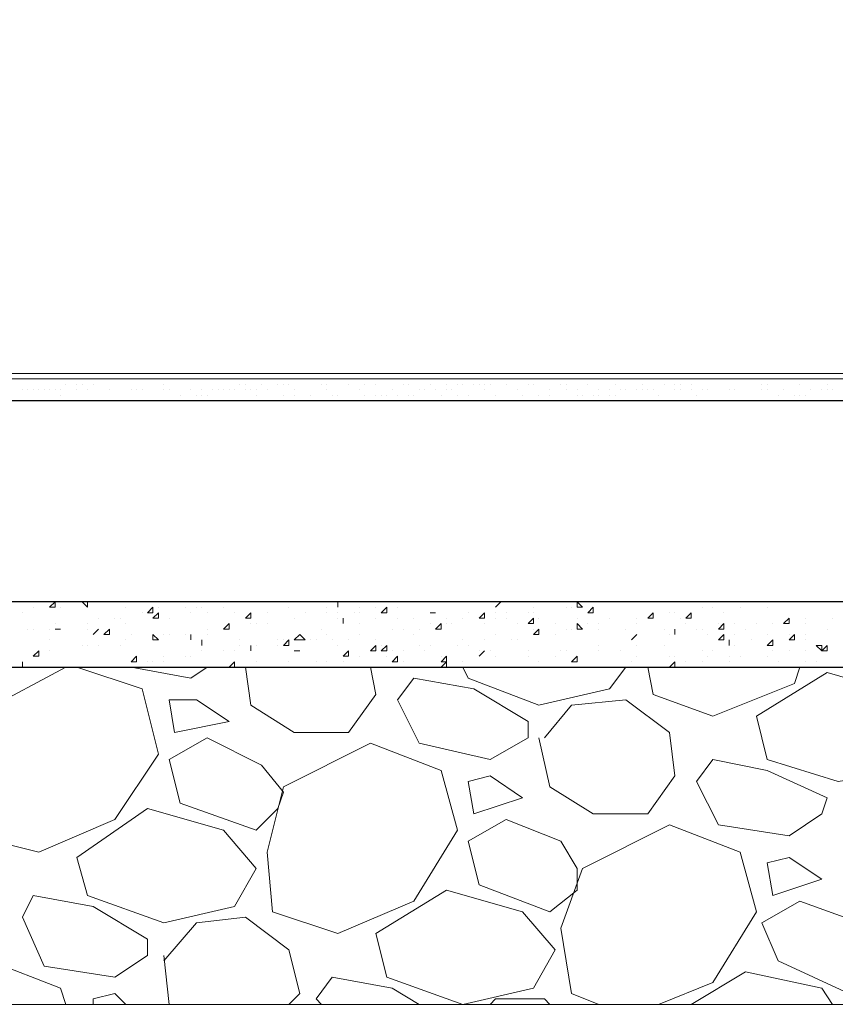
# Model space of a CAD drawing. Header units: metres. Extents: x 5.7 to 89.8, y 4 to 63.5.
# Tile 306 of 475: x 49.7 to 51.1, y 27.6 to 29.3. Entities that reach past the tile are written whole.
import ezdxf

# ---------------------------------------------------------------- set-up
doc = ezdxf.new("R2010")
doc.units = ezdxf.units.M
doc.header["$MEASUREMENT"] = 0
for name, color, linetype in [('PDF17_hatch-borshi', 7, 'Continuous'), ('PDF17_kaff', 7, 'Continuous'), ('PDF17_wall', 7, 'Continuous')]:
    doc.layers.add(name, color=color, linetype=linetype)

msp = doc.modelspace()

# ---------------------------------------------------------------- linework, layer by layer
at = {"layer": 'PDF17_hatch-borshi', "lineweight": 18}
for points in [[(49.7098, 28.6881), (49.7098, 28.6881)], [(49.7195, 28.6881), (49.7195, 28.6881)], [(49.7291, 28.6881), (49.7291, 28.6881)], [(49.758, 28.6881), (49.758, 28.6881)], [(49.7773, 28.6881), (49.7773, 28.6881)], [(49.7965, 28.6881), (49.7965, 28.6881)], [(49.8158, 28.6881), (49.8158, 28.6881)], [(49.8254, 28.6881), (49.8254, 28.6881)], [(49.835, 28.6881), (49.835, 28.6881)], [(49.8447, 28.6881), (49.8447, 28.6881)], [(49.8639, 28.6881), (49.8639, 28.6881)], [(49.8639, 28.6881), (49.8639, 28.6881)], [(49.8736, 28.6881), (49.8736, 28.6881)], [(49.8736, 28.6881), (49.8736, 28.6881)], [(49.9217, 28.6881), (49.9217, 28.6881)], [(49.9314, 28.6881), (49.9314, 28.6881)], [(49.9699, 28.6881), (49.9699, 28.6881)], [(50.0084, 28.6881), (50.0084, 28.6881)], [(50.0084, 28.6881), (50.0084, 28.6881)], [(50.0566, 28.6881), (50.0566, 28.6881)], [(50.1914, 28.6881), (50.1914, 28.6881)], [(50.201, 28.6881), (50.201, 28.6881)], [(50.2107, 28.6881), (50.2107, 28.6881)], [(50.5381, 28.6881), (50.5381, 28.6881)], [(50.5477, 28.6881), (50.5477, 28.6881)], [(50.567, 28.6881), (50.567, 28.6881)], [(50.7115, 28.6881), (50.7115, 28.6881)], [(50.7789, 28.6881), (50.7789, 28.6881)], [(50.8559, 28.6881), (50.8559, 28.6881)], [(50.8752, 28.6881), (50.8752, 28.6881)], [(50.8945, 28.6881), (50.8945, 28.6881)], [(50.9041, 28.6881), (50.9041, 28.6881)], [(50.9137, 28.6881), (50.9137, 28.6881)], [(50.9234, 28.6881), (50.9234, 28.6881)], [(50.9234, 28.6881), (50.9234, 28.6881)], [(50.9715, 28.6881), (50.9715, 28.6881)], [(50.9908, 28.6881), (50.9908, 28.6881)], [(51.0197, 28.6881), (51.0197, 28.6881)], [(51.0678, 28.6881), (51.0678, 28.6881)], [(51.0678, 28.6881), (51.0678, 28.6881)], [(51.116, 28.6881), (51.116, 28.6881)], [(49.6906, 28.6689), (49.6906, 28.6689)], [(49.7002, 28.6689), (49.7002, 28.6689)], [(49.7098, 28.6689), (49.7098, 28.6689)], [(49.7195, 28.6689), (49.7195, 28.6689)], [(49.7291, 28.6689), (49.7291, 28.6689)], [(49.7387, 28.6689), (49.7387, 28.6689)], [(49.7387, 28.6689), (49.7387, 28.6689)], [(49.7484, 28.6689), (49.7484, 28.6689)], [(49.758, 28.6689), (49.758, 28.6689)], [(49.7676, 28.6785), (49.7676, 28.6785)], [(49.7869, 28.6785), (49.7869, 28.6785)], [(49.7869, 28.6689), (49.7869, 28.6689)], [(49.7965, 28.6785), (49.7965, 28.6785)], [(49.8061, 28.6689), (49.8061, 28.6689)], [(49.8061, 28.6689), (49.8061, 28.6689)], [(49.8158, 28.6785), (49.8158, 28.6785)], [(49.8447, 28.6689), (49.8447, 28.6689)], [(49.8447, 28.6689), (49.8447, 28.6689)], [(49.8832, 28.6689), (49.8832, 28.6689)], [(49.8928, 28.6689), (49.8928, 28.6689)], [(49.9025, 28.6689), (49.9025, 28.6689)], [(49.941, 28.6785), (49.941, 28.6785)], [(49.941, 28.6689), (49.941, 28.6689)], [(49.9506, 28.6689), (49.9506, 28.6689)], [(49.9506, 28.6689), (49.9506, 28.6689)], [(49.9891, 28.6689), (49.9891, 28.6689)], [(50.0084, 28.6689), (50.0084, 28.6689)], [(50.0277, 28.6689), (50.0277, 28.6689)], [(50.0373, 28.6689), (50.0373, 28.6689)], [(50.0469, 28.6689), (50.0469, 28.6689)], [(50.0566, 28.6689), (50.0566, 28.6689)], [(50.0662, 28.6689), (50.0662, 28.6689)], [(50.0662, 28.6689), (50.0662, 28.6689)], [(50.0758, 28.6785), (50.0758, 28.6785)], [(50.0855, 28.6785), (50.0855, 28.6785)], [(50.0855, 28.6689), (50.0855, 28.6689)], [(50.0951, 28.6689), (50.0951, 28.6689)], [(50.0951, 28.6689), (50.0951, 28.6689)], [(50.1047, 28.6689), (50.1047, 28.6689)], [(50.1143, 28.6785), (50.1143, 28.6785)], [(50.124, 28.6689), (50.124, 28.6689)], [(50.124, 28.6689), (50.124, 28.6689)], [(50.1432, 28.6785), (50.1432, 28.6785)], [(50.1529, 28.6785), (50.1529, 28.6785)], [(50.1529, 28.6785), (50.1529, 28.6785)], [(50.1625, 28.6785), (50.1625, 28.6785)], [(50.1721, 28.6689), (50.1721, 28.6689)], [(50.1721, 28.6689), (50.1721, 28.6689)], [(50.1721, 28.6689), (50.1721, 28.6689)], [(50.2203, 28.6785), (50.2203, 28.6785)], [(50.2203, 28.6785), (50.2203, 28.6785)], [(50.2299, 28.6785), (50.2299, 28.6785)], [(50.2299, 28.6689), (50.2299, 28.6689)], [(50.2684, 28.6785), (50.2684, 28.6785)], [(50.2877, 28.6689), (50.2877, 28.6689)], [(50.2973, 28.6785), (50.2973, 28.6785)], [(50.3166, 28.6785), (50.3166, 28.6785)], [(50.3455, 28.6689), (50.3455, 28.6689)], [(50.3648, 28.6785), (50.3648, 28.6785)], [(50.3648, 28.6785), (50.3648, 28.6785)], [(50.3744, 28.6785), (50.3744, 28.6785)], [(50.3936, 28.6689), (50.3936, 28.6689)], [(50.3936, 28.6689), (50.3936, 28.6689)], [(50.4033, 28.6689), (50.4033, 28.6689)], [(50.4129, 28.6785), (50.4129, 28.6785)], [(50.4225, 28.6689), (50.4225, 28.6689)], [(50.4418, 28.6785), (50.4418, 28.6785)], [(50.4418, 28.6689), (50.4418, 28.6689)], [(50.4514, 28.6689), (50.4514, 28.6689)], [(50.4514, 28.6689), (50.4514, 28.6689)], [(50.4611, 28.6785), (50.4611, 28.6785)], [(50.4707, 28.6785), (50.4707, 28.6785)], [(50.49, 28.6785), (50.49, 28.6785)], [(50.4996, 28.6785), (50.4996, 28.6785)], [(50.4996, 28.6785), (50.4996, 28.6785)], [(50.5092, 28.6785), (50.5092, 28.6785)], [(50.5092, 28.6689), (50.5092, 28.6689)], [(50.5092, 28.6689), (50.5092, 28.6689)], [(50.5189, 28.6785), (50.5189, 28.6785)], [(50.5477, 28.6785), (50.5477, 28.6785)], [(50.567, 28.6689), (50.567, 28.6689)], [(50.5863, 28.6785), (50.5863, 28.6785)], [(50.5959, 28.6785), (50.5959, 28.6785)], [(50.6248, 28.6689), (50.6248, 28.6689)], [(50.6441, 28.6785), (50.6441, 28.6785)], [(50.6537, 28.6785), (50.6537, 28.6785)], [(50.6537, 28.6689), (50.6537, 28.6689)], [(50.673, 28.6689), (50.673, 28.6689)], [(50.6922, 28.6785), (50.6922, 28.6785)], [(50.7115, 28.6689), (50.7115, 28.6689)], [(50.7307, 28.6689), (50.7307, 28.6689)], [(50.7307, 28.6689), (50.7307, 28.6689)], [(50.7404, 28.6785), (50.7404, 28.6785)], [(50.75, 28.6689), (50.75, 28.6689)], [(50.7596, 28.6689), (50.7596, 28.6689)], [(50.7596, 28.6689), (50.7596, 28.6689)], [(50.7789, 28.6689), (50.7789, 28.6689)], [(50.7885, 28.6785), (50.7885, 28.6785)], [(50.7885, 28.6689), (50.7885, 28.6689)], [(50.7982, 28.6689), (50.7982, 28.6689)], [(50.7982, 28.6689), (50.7982, 28.6689)], [(50.8078, 28.6689), (50.8078, 28.6689)], [(50.8078, 28.6689), (50.8078, 28.6689)], [(50.8271, 28.6785), (50.8271, 28.6785)], [(50.8271, 28.6785), (50.8271, 28.6785)], [(50.8463, 28.6785), (50.8463, 28.6785)], [(50.8463, 28.6689), (50.8463, 28.6689)], [(50.8559, 28.6785), (50.8559, 28.6785)], [(50.8559, 28.6689), (50.8559, 28.6689)], [(50.8752, 28.6785), (50.8752, 28.6785)], [(50.8752, 28.6689), (50.8752, 28.6689)], [(50.8945, 28.6689), (50.8945, 28.6689)], [(50.9041, 28.6689), (50.9041, 28.6689)], [(50.9426, 28.6689), (50.9426, 28.6689)], [(50.9523, 28.6689), (50.9523, 28.6689)], [(50.9523, 28.6689), (50.9523, 28.6689)], [(51.0004, 28.6785), (51.0004, 28.6785)], [(51.0004, 28.6689), (51.0004, 28.6689)], [(51.01, 28.6785), (51.01, 28.6785)], [(51.01, 28.6689), (51.01, 28.6689)], [(51.0389, 28.6689), (51.0389, 28.6689)], [(51.0678, 28.6785), (51.0678, 28.6785)], [(51.0871, 28.6689), (51.0871, 28.6689)], [(51.0871, 28.6689), (51.0871, 28.6689)], [(51.1064, 28.6689), (51.1064, 28.6689)], [(51.116, 28.6785), (51.116, 28.6785)], [(51.116, 28.6689), (51.116, 28.6689)], [(51.1256, 28.6689), (51.1256, 28.6689)], [(49.758, 28.6592), (49.758, 28.6592)], [(49.8254, 28.6496), (49.8254, 28.6496)], [(49.9602, 28.6496), (49.9602, 28.6496)], [(49.9699, 28.6592), (49.9699, 28.6592)], [(49.9988, 28.6592), (49.9988, 28.6592)], [(50.0084, 28.6592), (50.0084, 28.6592)], [(50.018, 28.6592), (50.018, 28.6592)], [(50.018, 28.6496), (50.018, 28.6496)], [(50.0566, 28.6496), (50.0566, 28.6496)], [(50.1047, 28.6592), (50.1047, 28.6592)], [(50.1529, 28.6592), (50.1529, 28.6592)], [(50.1721, 28.6592), (50.1721, 28.6592)], [(50.201, 28.6592), (50.201, 28.6592)], [(50.2395, 28.6592), (50.2395, 28.6592)], [(50.2492, 28.6592), (50.2492, 28.6592)], [(50.2973, 28.6592), (50.2973, 28.6592)], [(50.307, 28.6496), (50.307, 28.6496)], [(50.3166, 28.6592), (50.3166, 28.6592)], [(50.3262, 28.6592), (50.3262, 28.6592)], [(50.3359, 28.6592), (50.3359, 28.6592)], [(50.3551, 28.6592), (50.3551, 28.6592)], [(50.3744, 28.6592), (50.3744, 28.6592)], [(50.384, 28.6592), (50.384, 28.6592)], [(50.384, 28.6592), (50.384, 28.6592)], [(50.4322, 28.6592), (50.4322, 28.6592)], [(50.4611, 28.6592), (50.4611, 28.6592)], [(50.4803, 28.6592), (50.4803, 28.6592)], [(50.5285, 28.6592), (50.5285, 28.6592)], [(50.5285, 28.6592), (50.5285, 28.6592)], [(50.5766, 28.6592), (50.5766, 28.6592)], [(50.6055, 28.6592), (50.6055, 28.6592)], [(50.6248, 28.6592), (50.6248, 28.6592)], [(50.6633, 28.6496), (50.6633, 28.6496)], [(50.673, 28.6592), (50.673, 28.6592)], [(50.673, 28.6592), (50.673, 28.6592)], [(50.6826, 28.6592), (50.6826, 28.6592)], [(50.7018, 28.6592), (50.7018, 28.6592)], [(50.7115, 28.6592), (50.7115, 28.6592)], [(50.7307, 28.6592), (50.7307, 28.6592)], [(50.7404, 28.6592), (50.7404, 28.6592)], [(50.75, 28.6496), (50.75, 28.6496)], [(50.8174, 28.6592), (50.8174, 28.6592)], [(50.8848, 28.6592), (50.8848, 28.6592)], [(51.0197, 28.6496), (51.0197, 28.6496)], [(51.0293, 28.6592), (51.0293, 28.6592)], [(51.0582, 28.6592), (51.0582, 28.6592)], [(51.0678, 28.6592), (51.0678, 28.6592)], [(51.0775, 28.6592), (51.0775, 28.6592)], [(49.7098, 28.2836), (49.7098, 28.2836)], [(49.7387, 28.2933), (49.7387, 28.2933)], [(49.7484, 28.2933), (49.7484, 28.2933)], [(49.7484, 28.2836), (49.7484, 28.2836)], [(49.758, 28.2836), (49.758, 28.2836)], [(49.8061, 28.2933), (49.8061, 28.2933)], [(49.8061, 28.2836), (49.8061, 28.2836)], [(49.835, 28.2933), (49.835, 28.2933)], [(49.8736, 28.2836), (49.8736, 28.2836)], [(49.9314, 28.2836), (49.9314, 28.2836)], [(49.9699, 28.2933), (49.9699, 28.2933)], [(49.9795, 28.2836), (49.9795, 28.2836)], [(49.9988, 28.2836), (49.9988, 28.2836)], [(50.0084, 28.2836), (50.0084, 28.2836)], [(50.0373, 28.2933), (50.0373, 28.2933)], [(50.0469, 28.2933), (50.0469, 28.2933)], [(50.0469, 28.2836), (50.0469, 28.2836)], [(50.0855, 28.2933), (50.0855, 28.2933)], [(50.1047, 28.2933), (50.1047, 28.2933)], [(50.1047, 28.2933), (50.1047, 28.2933)], [(50.1625, 28.2933), (50.1625, 28.2933)], [(50.1625, 28.2933), (50.1625, 28.2933)], [(50.1625, 28.2933), (50.1625, 28.2933)], [(50.1625, 28.2836), (50.1625, 28.2836)], [(50.2299, 28.2836), (50.2299, 28.2836)], [(50.2492, 28.2836), (50.2492, 28.2836)], [(50.2877, 28.2836), (50.2877, 28.2836)], [(50.3166, 28.2836), (50.3166, 28.2836)], [(50.3551, 28.2933), (50.3648, 28.2933)], [(50.3551, 28.2836), (50.3551, 28.2836)], [(50.3551, 28.2836), (50.3551, 28.2836)], [(50.3648, 28.2933), (50.3648, 28.2933)], [(50.3936, 28.2933), (50.3936, 28.2933)], [(50.4129, 28.2933), (50.4129, 28.2933)], [(50.4225, 28.2933), (50.4225, 28.2933)], [(50.4996, 28.2933), (50.4996, 28.2933)], [(50.5285, 28.2836), (50.5285, 28.2836)], [(50.5959, 28.2836), (50.5959, 28.2836)], [(50.6537, 28.2836), (50.6537, 28.2836)], [(50.6633, 28.2836), (50.6633, 28.2836)], [(50.6633, 28.2836), (50.6633, 28.2836)], [(50.6922, 28.2933), (50.6922, 28.2933)], [(50.7404, 28.2933), (50.7404, 28.2933)], [(50.8945, 28.2836), (50.8945, 28.2836)], [(50.9137, 28.2836), (50.9137, 28.2836)], [(50.9619, 28.2933), (50.9619, 28.2933)], [(50.9619, 28.2836), (50.9619, 28.2836)], [(50.9812, 28.2933), (50.9812, 28.2933)], [(51.01, 28.2836), (51.01, 28.2836)], [(49.6906, 28.274), (49.6906, 28.274)], [(49.9025, 28.274), (49.9025, 28.274)], [(49.9891, 28.274), (49.9891, 28.274)], [(50.018, 28.274), (50.018, 28.274)], [(50.0662, 28.274), (50.0662, 28.274)], [(50.124, 28.274), (50.124, 28.274)], [(50.1914, 28.274), (50.1914, 28.274)], [(50.2299, 28.274), (50.2299, 28.274)], [(50.2492, 28.274), (50.2492, 28.274)], [(50.2781, 28.274), (50.2781, 28.274)], [(50.2877, 28.274), (50.2877, 28.274)], [(50.4225, 28.274), (50.4225, 28.274)], [(50.4225, 28.274), (50.4225, 28.274)], [(50.4225, 28.274), (50.4225, 28.274)], [(50.4803, 28.274), (50.4803, 28.274)], [(50.5285, 28.274), (50.5285, 28.274)], [(50.5477, 28.274), (50.5477, 28.274)], [(50.5863, 28.274), (50.5863, 28.274)], [(50.5959, 28.274), (50.5959, 28.274)], [(50.8367, 28.274), (50.8367, 28.274)], [(50.8463, 28.274), (50.8463, 28.274)], [(50.933, 28.274), (50.933, 28.274)], [(49.7484, 28.2547), (49.7484, 28.2547)], [(49.8061, 28.2547), (49.8061, 28.2547)], [(49.8254, 28.2644), (49.8254, 28.2644)], [(49.8543, 28.2644), (49.8543, 28.2644)], [(49.8639, 28.2644), (49.8639, 28.2644)], [(49.8736, 28.2547), (49.8736, 28.2547)], [(49.9217, 28.2644), (49.9217, 28.2644)], [(49.9506, 28.2644), (49.9506, 28.2644)], [(50.0951, 28.2547), (50.0951, 28.2547)], [(50.1047, 28.2547), (50.1047, 28.2547)], [(50.124, 28.2547), (50.124, 28.2547)], [(50.1721, 28.2644), (50.1721, 28.2644)], [(50.1721, 28.2644), (50.1721, 28.2644)], [(50.2492, 28.2644), (50.2492, 28.2644)], [(50.2588, 28.2547), (50.2588, 28.2547)], [(50.2877, 28.2547), (50.2877, 28.2547)], [(50.3166, 28.2644), (50.3166, 28.2644)], [(50.3551, 28.2644), (50.3551, 28.2644)], [(50.384, 28.2644), (50.384, 28.2644)], [(50.4129, 28.2547), (50.4129, 28.2547)], [(50.4418, 28.2644), (50.4418, 28.2644)], [(50.4418, 28.2547), (50.4418, 28.2547)], [(50.4514, 28.2547), (50.4514, 28.2547)], [(50.4707, 28.2644), (50.4707, 28.2644)], [(50.5092, 28.2644), (50.5092, 28.2644)], [(50.5092, 28.2547), (50.5092, 28.2547)], [(50.5285, 28.2644), (50.5285, 28.2644)], [(50.5477, 28.2644), (50.5477, 28.2644)], [(50.567, 28.2547), (50.567, 28.2547)], [(50.6055, 28.2644), (50.6055, 28.2644)], [(50.6344, 28.2547), (50.6344, 28.2547)], [(50.673, 28.2644), (50.673, 28.2644)], [(50.6922, 28.2547), (50.6922, 28.2547)], [(50.7115, 28.2547), (50.7115, 28.2547)], [(50.7307, 28.2644), (50.7307, 28.2644)], [(50.7789, 28.2644), (50.7789, 28.2644)], [(50.7789, 28.2547), (50.7789, 28.2547)], [(50.7789, 28.2547), (50.7789, 28.2547)], [(50.7982, 28.2644), (50.7982, 28.2644)], [(50.8078, 28.2644), (50.8078, 28.2644)], [(50.8559, 28.2644), (50.8559, 28.2644)], [(50.8656, 28.2547), (50.8656, 28.2547)], [(50.9234, 28.2547), (50.9234, 28.2547)], [(50.9523, 28.2547), (50.9523, 28.2547)], [(50.9908, 28.2547), (50.9908, 28.2547)], [(51.0197, 28.2547), (51.0197, 28.2547)], [(51.0486, 28.2547), (51.0486, 28.2547)], [(51.0486, 28.2547), (51.0486, 28.2547)], [(51.0775, 28.2644), (51.0775, 28.2644)], [(51.0775, 28.2547), (51.0775, 28.2547)], [(51.1256, 28.2644), (51.1256, 28.2644)], [(49.7002, 28.2451), (49.7002, 28.2451)], [(49.7098, 28.2451), (49.7098, 28.2451)], [(49.7387, 28.2451), (49.7387, 28.2451)], [(49.758, 28.2451), (49.758, 28.2451)], [(49.758, 28.2451), (49.758, 28.2451)], [(49.8061, 28.2451), (49.8061, 28.2451)], [(49.8158, 28.2355), (49.8158, 28.2355)], [(49.8254, 28.2451), (49.8254, 28.2451)], [(49.8832, 28.2355), (49.8832, 28.2355)], [(49.941, 28.2355), (49.941, 28.2355)], [(49.9506, 28.2355), (49.9506, 28.2355)], [(49.9795, 28.2355), (49.9795, 28.2355)], [(49.9891, 28.2355), (49.9891, 28.2355)], [(50.018, 28.2451), (50.018, 28.2451)], [(50.018, 28.2355), (50.018, 28.2355)], [(50.0469, 28.2451), (50.0469, 28.2451)], [(50.2203, 28.2451), (50.2203, 28.2451)], [(50.2299, 28.2355), (50.2299, 28.2355)], [(50.2877, 28.2355), (50.2877, 28.2355)], [(50.2877, 28.2355), (50.2877, 28.2355)], [(50.3455, 28.2451), (50.3455, 28.2451)], [(50.3648, 28.2451), (50.3648, 28.2451)], [(50.384, 28.2355), (50.384, 28.2355)], [(50.3936, 28.2451), (50.3936, 28.2451)], [(50.5285, 28.2355), (50.5285, 28.2355)], [(50.5959, 28.2451), (50.5959, 28.2451)], [(50.6344, 28.2355), (50.6344, 28.2355)], [(50.6344, 28.2355), (50.6344, 28.2355)], [(50.6537, 28.2451), (50.6537, 28.2451)], [(50.6633, 28.2451), (50.6633, 28.2451)], [(50.7115, 28.2451), (50.7115, 28.2451)], [(50.7115, 28.2451), (50.7115, 28.2451)], [(50.7596, 28.2451), (50.7596, 28.2451)], [(50.7596, 28.2451), (50.7596, 28.2451)], [(50.7596, 28.2451), (50.7596, 28.2451)], [(50.7596, 28.2451), (50.7596, 28.2451)], [(50.8271, 28.2451), (50.8271, 28.2451)], [(50.8367, 28.2355), (50.8367, 28.2355)], [(50.8463, 28.2355), (50.8463, 28.2355)], [(50.8848, 28.2451), (50.8848, 28.2451)], [(50.8945, 28.2451), (50.8945, 28.2451)], [(50.9041, 28.2355), (50.9041, 28.2355)], [(50.933, 28.2355), (50.933, 28.2355)], [(50.9523, 28.2355), (50.9523, 28.2355)], [(50.9715, 28.2451), (50.9715, 28.2451)], [(51.01, 28.2355), (51.01, 28.2355)], [(51.0486, 28.2355), (51.0486, 28.2355)], [(51.0775, 28.2355), (51.0775, 28.2355)], [(51.116, 28.2451), (51.116, 28.2451)], [(51.116, 28.2451), (51.116, 28.2451)], [(49.7387, 28.2258), (49.7387, 28.2258)], [(49.7965, 28.2162), (49.7965, 28.2162)], [(49.8061, 28.2162), (49.8061, 28.2162)], [(49.8254, 28.2162), (49.8254, 28.2162)], [(49.8639, 28.2162), (49.8639, 28.2162)], [(49.8736, 28.2258), (49.8736, 28.2258)], [(49.9217, 28.2258), (49.9217, 28.2258)], [(49.9891, 28.2258), (49.9891, 28.2258)], [(50.0084, 28.2162), (50.0084, 28.2162)], [(50.0758, 28.2258), (50.0758, 28.2258)], [(50.0758, 28.2162), (50.0758, 28.2162)], [(50.0951, 28.2162), (50.0951, 28.2162)], [(50.1047, 28.2162), (50.1047, 28.2162)], [(50.1432, 28.2258), (50.1432, 28.2258)], [(50.1432, 28.2162), (50.1432, 28.2162)], [(50.1529, 28.2258), (50.1529, 28.2258)], [(50.1625, 28.2258), (50.1625, 28.2258)], [(50.201, 28.2258), (50.201, 28.2258)], [(50.2107, 28.2258), (50.2107, 28.2258)], [(50.2395, 28.2258), (50.2395, 28.2258)], [(50.2492, 28.2162), (50.2492, 28.2162)], [(50.2684, 28.2258), (50.2684, 28.2258)], [(50.3166, 28.2258), (50.3166, 28.2258)], [(50.3262, 28.2162), (50.3262, 28.2162)], [(50.3936, 28.2162), (50.3936, 28.2162)], [(50.4129, 28.2162), (50.4129, 28.2162)], [(50.4611, 28.2162), (50.4611, 28.2162)], [(50.4707, 28.2258), (50.4707, 28.2258)], [(50.4803, 28.2162), (50.4803, 28.2162)], [(50.5092, 28.2258), (50.5092, 28.2258)], [(50.5574, 28.2258), (50.5574, 28.2258)], [(50.567, 28.2258), (50.567, 28.2258)], [(50.7115, 28.2162), (50.7115, 28.2162)], [(50.7693, 28.2258), (50.7693, 28.2258)], [(50.7693, 28.2258), (50.7693, 28.2258)], [(50.7789, 28.2162), (50.7789, 28.2162)], [(50.8271, 28.2162), (50.8271, 28.2162)], [(50.9426, 28.2162), (50.9426, 28.2162)], [(50.9523, 28.2162), (50.9523, 28.2162)], [(50.9812, 28.2258), (50.9812, 28.2258)], [(51.0197, 28.2162), (51.0197, 28.2162)], [(51.0775, 28.2258), (51.0775, 28.2258)], [(51.0967, 28.2162), (51.0967, 28.2162)], [(49.7195, 28.2066), (49.7195, 28.2066)], [(49.7387, 28.2066), (49.7387, 28.2066)], [(49.941, 28.1969), (49.941, 28.1969)], [(49.9795, 28.1969), (49.9795, 28.1969)], [(49.9891, 28.1969), (49.9891, 28.1969)], [(50.0084, 28.2066), (50.0084, 28.2066)], [(50.0469, 28.2066), (50.0469, 28.2066)], [(50.0662, 28.2066), (50.0662, 28.2066)], [(50.0951, 28.2066), (50.0951, 28.2066)], [(50.1818, 28.2066), (50.1818, 28.2066)], [(50.1818, 28.2066), (50.1818, 28.2066)], [(50.2877, 28.1969), (50.2877, 28.1969)], [(50.3359, 28.1969), (50.3359, 28.1969)], [(50.3455, 28.2066), (50.3455, 28.2066)], [(50.3648, 28.2066), (50.3648, 28.2066)], [(50.4033, 28.2066), (50.4033, 28.2066)], [(50.4322, 28.1969), (50.4322, 28.1969)], [(50.4996, 28.2066), (50.4996, 28.2066)], [(50.4996, 28.1969), (50.4996, 28.1969)], [(50.5189, 28.2066), (50.5189, 28.2066)], [(50.5285, 28.1969), (50.5285, 28.1969)], [(50.5863, 28.2066), (50.5863, 28.2066)], [(50.5863, 28.1969), (50.5863, 28.1969)], [(50.6344, 28.1969), (50.6344, 28.1969)], [(50.6441, 28.2066), (50.6441, 28.2066)], [(50.6537, 28.2066), (50.6537, 28.2066)], [(50.673, 28.1969), (50.673, 28.1969)], [(50.7115, 28.2066), (50.7115, 28.2066)], [(50.75, 28.2066), (50.75, 28.2066)], [(50.7789, 28.1969), (50.7789, 28.1969)], [(50.8367, 28.1969), (50.8367, 28.1969)], [(50.8367, 28.1969), (50.8367, 28.1969)], [(50.8463, 28.1969), (50.8463, 28.1969)], [(50.8945, 28.2066), (50.8945, 28.2066)], [(50.9041, 28.1969), (50.9041, 28.1969)], [(50.9137, 28.2066), (50.9137, 28.2066)], [(50.9426, 28.1969), (50.9426, 28.1969)], [(50.9619, 28.1969), (50.9619, 28.1969)], [(51.01, 28.1969), (51.01, 28.1969)], [(51.0197, 28.2066), (51.0197, 28.2066)], [(51.0486, 28.2066), (51.0486, 28.2066)], [(51.0775, 28.2066), (51.0775, 28.2066)], [(49.6906, 28.1777), (49.6906, 28.1873)], [(49.9121, 28.1873), (49.9121, 28.1873)], [(49.9217, 28.1873), (49.9217, 28.1873)], [(49.941, 28.1873), (49.941, 28.1873)], [(50.1047, 28.1873), (50.1047, 28.1873)], [(50.1625, 28.1873), (50.1625, 28.1873)], [(50.2107, 28.1873), (50.2107, 28.1873)], [(50.2299, 28.1873), (50.2299, 28.1873)], [(50.2588, 28.1873), (50.2588, 28.1873)], [(50.3648, 28.1873), (50.3648, 28.1873)], [(50.4707, 28.1873), (50.4707, 28.1873)], [(50.6055, 28.1873), (50.6055, 28.1873)], [(50.7693, 28.1873), (50.7693, 28.1873)], [(50.7693, 28.1873), (50.7693, 28.1873)], [(50.8656, 28.1873), (50.8656, 28.1873)], [(50.8945, 28.1873), (50.8945, 28.1873)], [(50.9426, 28.1873), (50.9426, 28.1873)], [(51.0293, 28.1873), (51.0293, 28.1873)], [(51.0775, 28.1873), (51.0775, 28.1873)], [(51.0967, 28.1873), (51.0967, 28.1873)], [(49.7676, 28.1777), (49.6232, 28.1006), (49.5943, 27.9947), (49.6039, 27.8791), (49.7195, 27.8502), (49.8543, 27.908), (49.9314, 28.0236), (49.9025, 28.1392), (49.7869, 28.1777)], [(49.6906, 28.1777), (49.6906, 28.1777)], [(49.7387, 28.1777), (49.7387, 28.1777)], [(49.7965, 28.1777), (49.7965, 28.1777)], [(49.8639, 28.1777), (49.8639, 28.1777)], [(49.8736, 28.1777), (49.8736, 28.1777)], [(50.018, 28.1777), (49.9891, 28.1584), (49.8832, 28.1777)], [(50.0373, 28.1777), (50.0373, 28.1777)], [(50.0855, 28.1777), (50.0951, 28.1103), (50.1721, 28.0621), (50.2684, 28.0621), (50.3166, 28.1295), (50.307, 28.1777)], [(50.1818, 28.1777), (50.1818, 28.1777)], [(50.7596, 28.1777), (50.7307, 28.1392), (50.6055, 28.1103), (50.4803, 28.1584), (50.4707, 28.1777)], [(50.5189, 28.1777), (50.5189, 28.1777)], [(50.5189, 28.1777), (50.5189, 28.1777)], [(50.5285, 28.1777), (50.5285, 28.1777)], [(50.567, 28.1777), (50.567, 28.1777)], [(50.567, 28.1777), (50.567, 28.1777)], [(50.7115, 28.1777), (50.7115, 28.1777)], [(50.7982, 28.1777), (50.8078, 28.1295), (50.9137, 28.091), (51.0582, 28.1488), (51.0678, 28.1777)], [(51.01, 28.1777), (51.01, 28.1777)], [(50.6152, 28.0525), (50.6633, 28.1103), (50.7596, 28.1199), (50.8367, 28.0621), (50.8463, 27.9851), (50.7982, 27.9176), (50.7018, 27.9176), (50.6248, 27.9658), (50.6055, 28.0525)], [(50.8174, 27.5805), (50.9137, 27.6191), (50.9908, 27.7443), (50.9619, 27.8502), (50.8367, 27.8984), (50.6826, 27.8213), (50.6441, 27.7154), (50.6633, 27.5998), (50.7115, 27.5805)], [(50.1625, 27.5805), (50.1818, 27.5998), (50.1625, 27.6769), (50.0855, 27.7346), (49.9988, 27.725), (49.941, 27.6576)], [(49.7676, 27.5805), (49.758, 27.6094), (49.6328, 27.6576), (49.4979, 27.5805)], [(49.941, 27.6672), (49.9506, 27.5805)], [(50.8752, 27.5805), (50.9715, 27.6383), (51.1064, 27.6094), (51.1256, 27.5805)], [(50.2203, 27.5805), (50.2107, 27.5902), (50.2395, 27.6287), (50.3455, 27.6094), (50.3936, 27.5805)], [(49.8736, 27.5805), (49.8543, 27.5998), (49.8158, 27.5902), (49.8158, 27.5805)], [(50.5189, 27.5805), (50.5285, 27.5902), (50.6152, 27.5902), (50.6248, 27.5805)]]:
    msp.add_lwpolyline(points, dxfattribs=at)
for points in [[(49.7484, 28.2933), (49.7484, 28.2836), (49.7387, 28.2836)], [(49.8061, 28.2836), (49.7965, 28.2933), (49.8061, 28.2933)], [(49.9217, 28.2836), (49.9217, 28.274), (49.9121, 28.274)], [(50.2492, 28.2933), (50.2492, 28.2836)], [(50.3359, 28.2836), (50.3359, 28.274), (50.3262, 28.274)], [(50.5381, 28.2933), (50.5285, 28.2836)], [(50.6826, 28.2836), (50.673, 28.2836), (50.673, 28.2933)], [(50.7018, 28.2836), (50.7018, 28.274), (50.6922, 28.274)], [(49.9314, 28.2644), (49.9217, 28.2644), (49.9314, 28.274)], [(50.0951, 28.274), (50.0951, 28.2644), (50.0855, 28.2644)], [(50.4225, 28.274), (50.4129, 28.274)], [(50.5092, 28.274), (50.5092, 28.2644), (50.4996, 28.2644)], [(50.8078, 28.2644), (50.7982, 28.2644), (50.8078, 28.274)], [(50.8752, 28.274), (50.8752, 28.2644), (50.8656, 28.2644)], [(50.0566, 28.2451), (50.0469, 28.2451), (50.0566, 28.2547)], [(50.2588, 28.2644), (50.2588, 28.2547)], [(50.4322, 28.2547), (50.4322, 28.2451), (50.4225, 28.2451)], [(50.5959, 28.2644), (50.5959, 28.2547), (50.5863, 28.2547)], [(50.673, 28.2547), (50.6826, 28.2451), (50.673, 28.2451)], [(50.933, 28.2451), (50.9234, 28.2451), (50.933, 28.2547)], [(51.0486, 28.2644), (51.0486, 28.2547), (51.0389, 28.2547)], [(49.758, 28.2451), (49.7484, 28.2451)], [(49.8254, 28.2451), (49.8158, 28.2355)], [(49.8447, 28.2451), (49.8447, 28.2355), (49.835, 28.2355)], [(49.9217, 28.2355), (49.9314, 28.2258), (49.9217, 28.2258)], [(49.9891, 28.2355), (49.9891, 28.2258)], [(50.1914, 28.2258), (50.1721, 28.2258), (50.1818, 28.2355)], [(50.6055, 28.2451), (50.6055, 28.2355), (50.5959, 28.2355)], [(50.7789, 28.2355), (50.7693, 28.2258)], [(50.8463, 28.2451), (50.8463, 28.2355)], [(50.933, 28.2355), (50.933, 28.2258), (50.9234, 28.2258)], [(51.0582, 28.2258), (51.0486, 28.2258), (51.0582, 28.2355)], [(50.0084, 28.2258), (50.0084, 28.2162)], [(50.0951, 28.2162), (50.0951, 28.2066)], [(50.1625, 28.2258), (50.1625, 28.2162), (50.1529, 28.2162)], [(50.3166, 28.2066), (50.307, 28.2066), (50.3166, 28.2162)], [(50.3359, 28.2162), (50.3359, 28.2066), (50.3262, 28.2066)], [(50.9426, 28.2258), (50.9426, 28.2162)], [(51.0197, 28.2258), (51.0197, 28.2162), (51.01, 28.2162)], [(51.1064, 28.2162), (51.1064, 28.2066), (51.0967, 28.2162)], [(51.116, 28.2162), (51.116, 28.2066), (51.1064, 28.2066)], [(49.7195, 28.2066), (49.7195, 28.1969), (49.7098, 28.1969)], [(49.8928, 28.1969), (49.8928, 28.1873), (49.8832, 28.1873)], [(50.1818, 28.2066), (50.1721, 28.2066)], [(50.2684, 28.2066), (50.2684, 28.1969), (50.2588, 28.1969)], [(50.3551, 28.1969), (50.3551, 28.1873), (50.3455, 28.1873)], [(50.4418, 28.1873), (50.4322, 28.1873), (50.4418, 28.1969)], [(50.5092, 28.2066), (50.4996, 28.1969)], [(50.673, 28.1969), (50.673, 28.1873), (50.6633, 28.1873)], [(50.0662, 28.1873), (50.0662, 28.1777), (50.0566, 28.1777)], [(50.4418, 28.1873), (50.4418, 28.1777), (50.4322, 28.1777)], [(50.8463, 28.1873), (50.8463, 28.1777), (50.8367, 28.1777)], [(51.01, 28.014), (50.9908, 28.091), (51.116, 28.168), (51.2508, 28.1295), (51.3086, 28.0717), (51.2605, 27.9947), (51.1353, 27.9754)], [(50.384, 28.1584), (50.49, 28.1392), (50.5863, 28.0814), (50.5863, 28.0525), (50.5189, 28.014), (50.3936, 28.0428), (50.3551, 28.1199)], [(49.9988, 28.1199), (49.9506, 28.1199), (49.9602, 28.0621), (50.0566, 28.0814)], [(50.1529, 27.9562), (50.1143, 28.0043), (50.018, 28.0525), (49.9506, 28.014), (49.9699, 27.9369), (50.1047, 27.8887), (50.1432, 27.9273)], [(50.1529, 27.9658), (50.124, 27.8502), (50.1336, 27.7443), (50.2492, 27.7058), (50.384, 27.7635), (50.4611, 27.8887), (50.4322, 27.9947), (50.307, 28.0428)], [(50.9137, 28.014), (51.01, 27.9947), (51.116, 27.9465), (51.1064, 27.9176), (51.0486, 27.8791), (50.9234, 27.8984), (50.8848, 27.9754)], [(50.5189, 27.9851), (50.4803, 27.9754), (50.49, 27.9176), (50.5766, 27.9465)], [(49.8061, 27.7732), (49.7869, 27.8406), (49.9121, 27.9273), (50.0469, 27.8887), (50.1047, 27.8213), (50.0662, 27.7539), (49.941, 27.725)], [(50.673, 27.8213), (50.6441, 27.8695), (50.5477, 27.908), (50.4803, 27.8695), (50.4996, 27.7924), (50.6248, 27.7443), (50.673, 27.7828)], [(51.0486, 27.8406), (51.01, 27.831), (51.0197, 27.7732), (51.1064, 27.8021)], [(50.3359, 27.6287), (50.3166, 27.7058), (50.4418, 27.7828), (50.5766, 27.7443), (50.6344, 27.6769), (50.5959, 27.6094), (50.4707, 27.5805)], [(49.7098, 27.7732), (49.8158, 27.7539), (49.9121, 27.6961), (49.9121, 27.6672), (49.8543, 27.6287), (49.7291, 27.648), (49.6906, 27.7346)], [(51.2027, 27.6769), (51.1738, 27.725), (51.0678, 27.7635), (51.0004, 27.725), (51.0293, 27.6576), (51.1545, 27.5998), (51.193, 27.648)]]:
    msp.add_lwpolyline(points, close=True, dxfattribs=at)
at = {"layer": 'PDF17_kaff', "lineweight": 20}
for points in [[(63.6751, 28.6978), (48.1881, 28.6978)], [(63.6751, 28.6881), (48.1881, 28.6881)], [(64.7634, 28.1777), (64.7634, 27.5805), (47.1094, 27.5805), (47.1094, 28.1777)]]:
    msp.add_lwpolyline(points, dxfattribs=at)
at = {"layer": 'PDF17_kaff', "lineweight": 30}
msp.add_lwpolyline([(47.1094, 28.2933), (47.1094, 28.1777), (64.7634, 28.1777), (64.7634, 28.2933), (64.5226, 28.2933), (47.1094, 28.2933), (47.3406, 28.2933)], dxfattribs=at)
at = {"layer": 'PDF17_wall', "lineweight": 25}
msp.add_lwpolyline([(47.3406, 28.2933), (47.3406, 28.6496), (47.7065, 28.6496), (47.7065, 30.9322), (48.0629, 30.9322), (48.0629, 28.6496), (63.8099, 28.6496), (63.8099, 30.9322), (64.1663, 30.9322), (64.1663, 28.6496), (64.5226, 28.6496), (64.5226, 28.2933)], dxfattribs=at)

doc.saveas('drawing.dxf')
